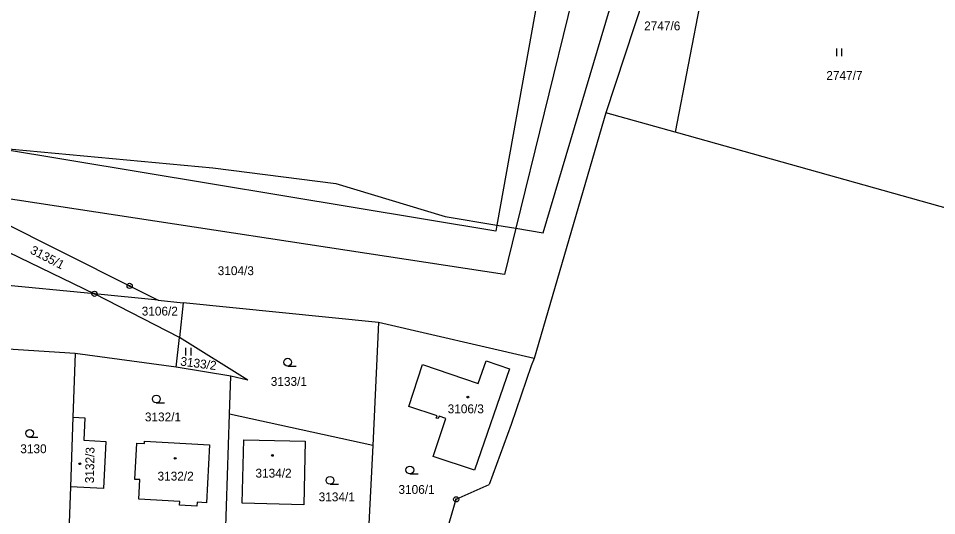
# Model space of a CAD drawing. Extents: x -755819 to -753140, y -1169796 to -1166000.
# Drawn here: x -753865.3 to -753688.9, y -1169236.7 to -1169141 of the extents above; entities that cross this region are included whole.
import ezdxf

# ---------------------------------------------------------------- set-up
doc = ezdxf.new("R2010")
doc.units = 0
for name, color, linetype in [('Vrstva 1', 7, 'Continuous'), ('Vrstva 13', 7, 'Continuous'), ('Vrstva 18', 7, 'Continuous'), ('Vrstva 19', 7, 'Continuous'), ('Vrstva 24', 7, 'Continuous'), ('Vrstva 25', 7, 'Continuous'), ('Vrstva 4', 7, 'Continuous'), ('Vrstva 6', 7, 'Continuous')]:
    doc.layers.add(name, color=color, linetype=linetype)

msp = doc.modelspace()

# ---------------------------------------------------------------- linework, layer by layer
at = {"layer": 'Vrstva 1'}
for p, q in [((-753740.86, -1169124.13), (-753752.45, -1169159.21)), ((-753732.35, -1169127.65), (-753739.11, -1169162.95)), ((-753881.69, -1169173.55), (-753843.91, -1169192.49)), ((-753878.36, -1169180.6), (-753850.67, -1169194)), ((-753850.67, -1169194), (-753908.74, -1169188.54)), ((-753843.91, -1169192.49), (-753838.4, -1169195.25)), ((-753834.36, -1169202.41), (-753850.67, -1169194)), ((-753838.4, -1169195.25), (-753850.67, -1169194)), ((-753838.4, -1169195.25), (-753833.6, -1169195.74)), ((-753833.6, -1169195.74), (-753834.36, -1169202.41)), ((-753796.08, -1169199.55), (-753833.6, -1169195.74)), ((-753796.08, -1169199.55), (-753797.22, -1169223.2)), ((-753766.19, -1169206.45), (-753796.08, -1169199.55)), ((-753854.36, -1169205.51), (-753882.15, -1169203.63)), ((-753835, -1169208.1), (-753834.36, -1169202.41)), ((-753854.36, -1169205.51), (-753854.8, -1169217.75)), ((-753835, -1169208.1), (-753854.36, -1169205.51)), ((-753776.95, -1169211.28), (-753775.45, -1169206.91)), ((-753775.45, -1169206.91), (-753770.97, -1169208.44)), ((-753824.5, -1169209.87), (-753835, -1169208.1)), ((-753790.27, -1169215.66), (-753787.66, -1169207.61)), ((-753787.66, -1169207.61), (-753776.95, -1169211.28)), ((-753770.97, -1169208.44), (-753777.65, -1169227.92)), ((-753824.74, -1169217.16), (-753824.5, -1169209.87)), ((-753784.85, -1169217.45), (-753790.27, -1169215.66)), ((-753854.8, -1169217.75), (-753855.29, -1169231.14)), ((-753854.8, -1169217.75), (-753852.52, -1169217.84)), ((-753825.51, -1169240.97), (-753824.74, -1169217.16)), ((-753797.22, -1169223.2), (-753824.74, -1169217.16)), ((-753785, -1169217.9), (-753784.85, -1169217.45)), ((-753784.47, -1169217.57), (-753784.66, -1169218.01)), ((-753783.19, -1169217.99), (-753784.47, -1169217.57)), ((-753852.52, -1169217.84), (-753852.69, -1169222.15)), ((-753785.59, -1169225.3), (-753783.19, -1169217.99)), ((-753784.66, -1169218.01), (-753785, -1169217.9)), ((-753852.69, -1169222.15), (-753848.46, -1169222.38)), ((-753848.46, -1169222.38), (-753848.92, -1169231.42)), ((-753842.93, -1169229.7), (-753842.54, -1169222.7)), ((-753842.54, -1169222.7), (-753841.08, -1169222.78)), ((-753841.08, -1169222.78), (-753841.06, -1169222.37)), ((-753841.06, -1169222.37), (-753828.55, -1169223.05)), ((-753828.55, -1169223.05), (-753829.16, -1169234.2)), ((-753822.27, -1169234.3), (-753821.97, -1169222.12)), ((-753821.97, -1169222.12), (-753810.21, -1169222.36)), ((-753810.21, -1169222.36), (-753810.45, -1169234.59)), ((-753797.22, -1169223.2), (-753798.13, -1169242.04)), ((-753777.65, -1169227.92), (-753785.59, -1169225.3)), ((-753841.96, -1169229.75), (-753842.93, -1169229.7)), ((-753842.17, -1169233.48), (-753841.96, -1169229.75)), ((-753855.29, -1169231.14), (-753855.6, -1169239.78)), ((-753848.92, -1169231.42), (-753855.29, -1169231.14)), ((-753834.25, -1169233.92), (-753842.17, -1169233.48)), ((-753834.3, -1169234.68), (-753834.25, -1169233.92)), ((-753830.98, -1169234.86), (-753834.3, -1169234.68)), ((-753830.93, -1169234.1), (-753830.98, -1169234.86)), ((-753829.16, -1169234.2), (-753830.93, -1169234.1)), ((-753810.45, -1169234.59), (-753822.27, -1169234.3))]:
    msp.add_line(p, q, dxfattribs=at)
at = {"layer": 'Vrstva 13'}
for p, q in [((-753752.45, -1169159.21), (-753766.19, -1169206.45)), ((-753739.11, -1169162.95), (-753752.45, -1169159.21)), ((-753738.42, -1169163.14), (-753739.11, -1169162.95)), ((-753686.61, -1169177.65), (-753738.42, -1169163.14)), ((-753766.19, -1169206.45), (-753766.81, -1169207.84)), ((-753766.81, -1169207.84), (-753770.64, -1169219.15)), ((-753770.64, -1169219.15), (-753774.88, -1169230.65)), ((-753781.17, -1169233.53), (-753774.88, -1169230.65)), ((-753783.9, -1169242.6), (-753781.17, -1169233.53))]:
    msp.add_line(p, q, dxfattribs=at)
at = {"layer": 'Vrstva 24'}
for centre, radius in [((-753843.91, -1169192.49), 0.5), ((-753843.91, -1169192.49), 0.1), ((-753850.67, -1169194), 0.5), ((-753850.67, -1169194), 0.1), ((-753781.17, -1169233.53), 0.5), ((-753781.17, -1169233.53), 0.1)]:
    msp.add_circle(centre, radius, dxfattribs=at)
at = {"layer": 'Vrstva 25'}
for p, q in [((-753708.08, -1169148.32), (-753708.08, -1169146.82)), ((-753707.08, -1169148.32), (-753707.08, -1169146.82)), ((-753833.1, -1169205.87), (-753833.1, -1169204.37)), ((-753832.1, -1169205.87), (-753832.1, -1169204.37)), ((-753813.54, -1169207.92), (-753811.94, -1169207.92)), ((-753838.79, -1169214.98), (-753837.19, -1169214.98)), ((-753863.12, -1169221.61), (-753861.52, -1169221.61)), ((-753790.08, -1169228.64), (-753788.48, -1169228.64)), ((-753805.41, -1169230.63), (-753803.81, -1169230.63))]:
    msp.add_line(p, q, dxfattribs=at)
for centre, radius in [((-753813.54, -1169207.17), 0.75), ((-753838.79, -1169214.23), 0.75), ((-753778.95, -1169213.87), 0.175), ((-753863.12, -1169220.86), 0.75), ((-753853.48, -1169226.68), 0.175), ((-753835.15, -1169225.65), 0.175), ((-753816.49, -1169225.08), 0.175), ((-753790.08, -1169227.89), 0.75), ((-753805.41, -1169229.88), 0.75)]:
    msp.add_circle(centre, radius, dxfattribs=at)
at = {"layer": 'Vrstva 4'}
for p, q in [((-753753.34, -1169114.52), (-753769.71, -1169181.41)), ((-753762.3, -1169119.12), (-753773.36, -1169180.8)), ((-753773.57, -1169181.98), (-753870.76, -1169165.82)), ((-753771.89, -1169190.32), (-753881.69, -1169173.55)), ((-753773.36, -1169180.8), (-753773.57, -1169181.98)), ((-753769.71, -1169181.41), (-753771.89, -1169190.32))]:
    msp.add_line(p, q, dxfattribs=at)
at = {"layer": 'Vrstva 6'}
for p, q in [((-753764.48, -1169182.29), (-753744.95, -1169116.41)), ((-753870.76, -1169165.82), (-753827.93, -1169169.78)), ((-753827.93, -1169169.78), (-753804.33, -1169172.8)), ((-753804.33, -1169172.8), (-753783.33, -1169179.13)), ((-753783.33, -1169179.13), (-753773.36, -1169180.8)), ((-753773.36, -1169180.8), (-753769.71, -1169181.41)), ((-753769.71, -1169181.41), (-753764.48, -1169182.29)), ((-753821.2, -1169210.62), (-753834.36, -1169202.41)), ((-753821.2, -1169210.62), (-753824.5, -1169209.87))]:
    msp.add_line(p, q, dxfattribs=at)

# ---------------------------------------------------------------- texts
at = {"layer": 'Vrstva 18'}
for s, p in [('2747/6', (-753745.08, -1169143.35)), ('2747/7', (-753710.09, -1169152.88)), ('3104/3', (-753826.99, -1169190.42)), ('3106/2', (-753841.59, -1169198.19)), ('3133/1', (-753816.8, -1169211.71)), ('3132/1', (-753840.98, -1169218.54)), ('3130', (-753864.91, -1169224.66)), ('3106/1', (-753792.27, -1169232.48)), ('3134/1', (-753807.6, -1169233.91))]:
    msp.add_text(s, height=1.7, dxfattribs=at).set_placement(p)
for s, rotation, p in [('3135/1', 332.4301, (-753863.16, -1169186.15)), ('3133/2', 352.6555, (-753834.24, -1169207.8))]:
    msp.add_text(s, height=1.7, rotation=rotation, dxfattribs=at).set_placement(p)
at = {"layer": 'Vrstva 19'}
for s, p in [('3106/3', (-753782.82, -1169216.98)), ('3132/2', (-753838.55, -1169229.92)), ('3134/2', (-753819.74, -1169229.35))]:
    msp.add_text(s, height=1.7, dxfattribs=at).set_placement(p)
msp.add_text('3132/3', height=1.7, rotation=89.0376, dxfattribs=at).set_placement((-753850.77, -1169230.45))

doc.saveas('drawing.dxf')
